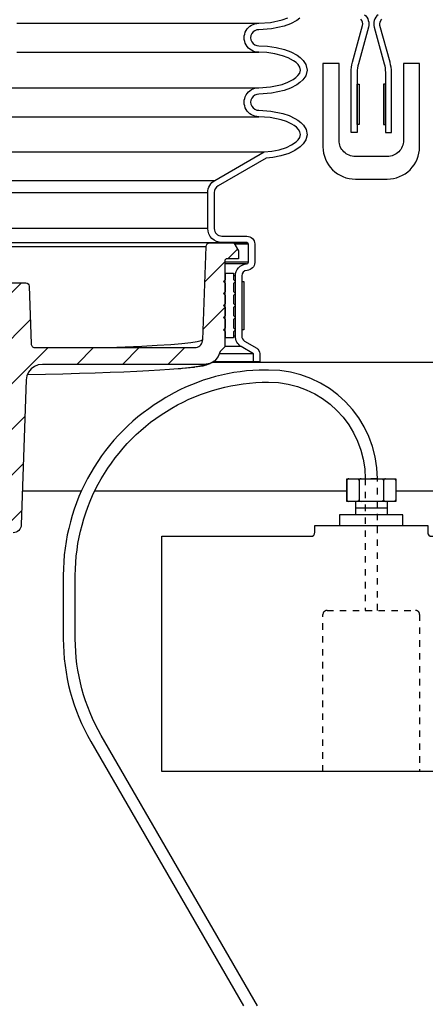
# Model space of a CAD drawing. Extents: x -169 to 6736, y -208 to 3022.
# Tile 511 of 656: x 6076 to 6082, y 395 to 410. Entities that reach past the tile are written whole.
import ezdxf

# ---------------------------------------------------------------- set-up
doc = ezdxf.new("R2010")
doc.units = 0
doc.header["$MEASUREMENT"] = 0
doc.header["$PDSIZE"] = 1
doc.linetypes.add('HIDDEN5', pattern=[0.05, 0.025, -0.025])
doc.layers.get('DEFPOINTS').update_dxf_attribs({"linetype": 'CONTINUOUS'})
for name, color, linetype in [('DIM', 3, 'CONTINUOUS'), ('FRP-SUMP', 2, 'CONTINUOUS'), ('MULTI-PORT-SHROUD', 1, 'CONTINUOUS'), ('MULTI-PORT-SPILL-BUCKET', 1, 'CONTINUOUS'), ('MULTI-PORT-SPILL-BUCKET-HATCH', 7, 'CONTINUOUS'), ('MULTI-PORT-SPILL-BUCKET-SHROUD', 1, 'CONTINUOUS'), ('PROBE', 2, 'CONTINUOUS')]:
    doc.layers.add(name, color=color, linetype=linetype)
doc.styles.add('SIMPLEX', font='simplex')
doc.dimstyles.new('DIM64', dxfattribs={"dimscale": 64, "dimtxt": 0.09375, "dimasz": 0.09375, "dimexe": 0.0625, "dimexo": 0.0625, "dimgap": 0.046875, "dimtad": 1, "dimdec": 4, "dimzin": 3, "dimdsep": 46, "dimlunit": 4, "dimtxsty": 'SIMPLEX', "dimcen": 0, "dimclrd": 256, "dimclre": 256, "dimclrt": 256, "dimadec": 0, "dimazin": 0, "dimtfac": 1, "dimtdec": 4, "dimtmove": 0, "dimatfit": 3, "dimfxl": 1, "dimfrac": 2, "dimtolj": 1, "dimtzin": 0, "dimarcsym": 0})

# ---------------------------------------------------------------- blocks, each defined once
blk = doc.blocks.new('*D71')
at = {"layer": 'DEFPOINTS', "color": 0, "transparency": 16777216}
for p in [(5827.154, 410.007), (6443.911, 410.007), (5827.154, 136.516)]:
    blk.add_point(p, dxfattribs=at)
at = {"layer": 'DIM', "lineweight": -2, "transparency": 16777216}
for p, q in [((5827.154, 406.007), (5827.154, 132.516)), ((6443.911, 406.007), (6443.911, 132.516)), ((6437.911, 136.516), (5833.154, 136.516))]:
    blk.add_line(p, q, dxfattribs=at)
at = {"layer": 'DIM', "transparency": 16777216}
for points in [[(5833.154, 137.516), (5833.154, 135.516), (5827.154, 136.516)], [(6437.911, 137.516), (6437.911, 135.516), (6443.911, 136.516)]]:
    blk.add_solid(points, dxfattribs=at)
at = {"layer": 'DIM', "transparency": 16777216, "insert": (6135.532, 144.087), "char_height": 6, "attachment_point": 5, "style": 'SIMPLEX'}
blk.add_mtext('\\A1;51\'-4 3/4" (F.V. TANK SLAB)', dxfattribs=at)

msp = doc.modelspace()

# ---------------------------------------------------------------- hatches: boundary and pattern name
at = {"layer": 'MULTI-PORT-SPILL-BUCKET-HATCH', "linetype": 'Continuous'}
h = msp.add_hatch(dxfattribs=at)
h.set_pattern_fill('LINE', color=256, scale=4, angle=45, style=0)
h.set_pattern_definition([(45, (-1900.3607, -756.0172), (-0.35355339, 0.35355339), [])])
edge = h.paths.add_edge_path()
edge.add_line((6079.13072, 404.9382), (6079.06047, 404.868))
edge.add_line((6079.06047, 404.868), (6079.02939, 404.78864))
edge.add_line((6079.02939, 404.78864), (6078.97354, 404.72434))
edge.add_line((6078.97354, 404.72434), (6078.89941, 404.68255))
edge.add_line((6078.89941, 404.68255), (6078.81549, 404.66803))
edge.add_line((6078.81549, 404.66803), (6076.29937, 404.66803))
edge.add_line((6076.29937, 404.66803), (6076.23582, 404.65967))
edge.add_line((6076.23582, 404.65967), (6076.17671, 404.63569))
edge.add_line((6076.17671, 404.63569), (6076.12562, 404.59773))
edge.add_line((6076.12562, 404.59773), (6076.086, 404.54798))
edge.add_line((6076.086, 404.54798), (6076.06006, 404.48979))
edge.add_line((6076.06006, 404.48979), (6076.04953, 404.4266))
edge.add_line((6076.04953, 404.4266), (6075.97094, 402.17614))
edge.add_arc((6075.84601, 402.1805), 0.125, 270, 358, ccw=False)
edge.add_line((6075.84601, 402.0555), (6075.66517, 402.0555))
edge.add_line((6075.66517, 402.0555), (6075.56232, 402.15836))
edge.add_line((6075.56232, 402.15836), (6075.54022, 402.868))
edge.add_line((6075.54022, 402.868), (6075.56047, 402.868))
edge.add_arc((6075.56047, 402.993), 0.125, 270, 360)
edge.add_line((6075.68547, 402.993), (6075.68547, 404.243))
edge.add_arc((6075.56047, 404.243), 0.125, 0, 90)
edge.add_line((6075.56047, 404.368), (6075.54022, 404.368))
edge.add_line((6075.54022, 404.368), (6075.56242, 405.0809))
edge.add_line((6075.56242, 405.0809), (6075.66202, 405.1805))
edge.add_line((6075.66202, 405.1805), (6075.66202, 405.368))
edge.add_line((6075.66202, 405.368), (6075.69811, 405.4305))
edge.add_line((6075.69811, 405.4305), (6075.72922, 405.4305))
edge.add_arc((6075.72923, 405.4805), 0.05, 269.996427, 360.000659)
edge.add_line((6075.77922, 405.4805), (6075.77922, 405.88051))
edge.add_arc((6075.82922, 405.88051), 0.05, 89.996427, 180.000659, ccw=False)
edge.add_line((6075.82922, 405.9305), (6076.04344, 405.9305))
edge.add_arc((6076.04344, 405.88051), 0.05, 1.99832, 90.004096, ccw=False)
edge.add_line((6076.09341, 405.88225), (6076.12471, 404.98607))
edge.add_line((6076.12471, 404.98607), (6076.12516, 404.98047))
edge.add_line((6076.12516, 404.98047), (6076.12614, 404.97495))
edge.add_line((6076.12614, 404.97495), (6076.12919, 404.9653))
edge.add_line((6076.12919, 404.9653), (6076.13381, 404.95631))
edge.add_line((6076.13381, 404.95631), (6076.13988, 404.94822))
edge.add_line((6076.13988, 404.94822), (6076.1472, 404.94127))
edge.add_line((6076.1472, 404.94127), (6076.1556, 404.93565))
edge.add_line((6076.1556, 404.93565), (6076.16482, 404.9315))
edge.add_line((6076.16482, 404.9315), (6076.1746, 404.92898))
edge.add_line((6076.1746, 404.92898), (6076.18467, 404.92812))
edge.add_line((6076.18467, 404.92812), (6078.66418, 404.92812))
edge.add_line((6078.66418, 404.92812), (6078.67578, 404.92866))
edge.add_line((6078.67578, 404.92866), (6078.68728, 404.93027))
edge.add_line((6078.68728, 404.93027), (6078.70757, 404.93592))
edge.add_line((6078.70757, 404.93592), (6078.72665, 404.94486))
edge.add_line((6078.72665, 404.94486), (6078.74394, 404.95691))
edge.add_line((6078.74394, 404.95691), (6078.75898, 404.97167))
edge.add_line((6078.75898, 404.97167), (6078.77131, 404.98877))
edge.add_line((6078.77131, 404.98877), (6078.78062, 405.00769))
edge.add_line((6078.78062, 405.00769), (6078.78659, 405.02791))
edge.add_line((6078.78659, 405.02791), (6078.78911, 405.04884))
edge.add_line((6078.78911, 405.04884), (6078.83962, 406.49518))
edge.add_arc((6078.90208, 406.493), 0.0625, 90, 178, ccw=False)
edge.add_line((6078.90208, 406.5555), (6079.26955, 406.5555))
edge.add_line((6079.26955, 406.5555), (6079.34172, 406.4305))
edge.add_line((6079.34172, 406.4305), (6079.34172, 406.3055))
edge.add_line((6079.34172, 406.3055), (6079.16197, 406.3055))
edge.add_arc((6079.16197, 406.27425), 0.03125, 90, 180)
edge.add_line((6079.13072, 406.27425), (6079.13072, 404.9382))

# ---------------------------------------------------------------- linework, layer by layer
at = {"layer": 'FRP-SUMP', "color": 7, "linetype": 'Continuous'}
for p, q in [((6078.94714, 404.70423), (6083.74918, 404.70423)), ((6075.98938, 402.70423), (6076.90543, 402.70423)), ((6077.11249, 402.70423), (6081.02401, 402.70423)), ((6081.78444, 402.70423), (6086.81907, 402.70423))]:
    msp.add_line(p, q, dxfattribs=at)
at = {"layer": 'FRP-SUMP'}
msp.add_lwpolyline([(6081.90422, 409.33373), (6081.90422, 408.14296, -0.41588828), (6081.6528, 407.89296, 0.00101043), (6081.40422, 407.89388, 0.00101043), (6081.15565, 407.89296, -0.41588828), (6080.90422, 408.14296), (6080.90422, 409.33373), (6080.6545, 409.33373), (6080.6545, 408.04318, 0.41546764), (6081.15664, 407.54319, -0.00103576), (6081.40422, 407.54374, -0.00103576), (6081.65181, 407.54319, 0.41546764), (6082.15395, 408.04318), (6082.15395, 409.33373)], format="xyb", close=True, dxfattribs=at)
at = {"layer": 'FRP-SUMP', "linetype": 'Continuous'}
msp.add_lwpolyline([(6082.27922, 402.16936), (6082.27922, 402.0621, 0.41421356), (6082.34172, 401.9996), (6084.65403, 401.9996), (6084.65403, 398.3496), (6078.15442, 398.3496), (6078.15442, 401.9996), (6080.46672, 401.9996, 0.41421356), (6080.52922, 402.0621), (6080.52922, 402.16936)], format="xyb", close=True, dxfattribs=at)
at = {"layer": 'MULTI-PORT-SHROUD', "color": 1, "linetype": 'Continuous'}
for points in [[(6081.29961, 410.09354, -0.29327778), (6081.35987, 409.90017), (6081.20338, 409.33129)], [(6081.50884, 410.09354, 0.29327778), (6081.44857, 409.90017), (6081.60506, 409.33129)], [(6081.20338, 409.33129, 0.06721269), (6081.18547, 409.19867), (6081.18547, 408.26619), (6081.09172, 408.26619), (6081.09172, 409.19867, -0.06721269), (6081.11299, 409.35616), (6081.26948, 409.92504, 0.29327737), (6081.23935, 410.02172)], [(6081.60507, 409.33129, -0.06721269), (6081.62297, 409.19867), (6081.62297, 408.26619), (6081.71672, 408.26619), (6081.71672, 409.19867, 0.06721269), (6081.69546, 409.35616), (6081.53897, 409.92504, -0.29327737), (6081.5691, 410.02172)]]:
    msp.add_lwpolyline(points, format="xyb", dxfattribs=at)
at = {"layer": 'MULTI-PORT-SHROUD', "color": 7, "linetype": 'Continuous'}
for points in [[(6081.18547, 408.39119), (6081.18547, 409.01619), (6081.21547, 409.01619), (6081.21547, 408.39119)], [(6081.62297, 408.39119), (6081.62297, 409.01619), (6081.59297, 409.01619), (6081.59297, 408.39119)]]:
    msp.add_lwpolyline(points, close=True, dxfattribs=at)
at = {"layer": 'MULTI-PORT-SPILL-BUCKET', "color": 7, "linetype": 'Continuous'}
for p, q in [((6079.47926, 406.5555), (6075.52922, 406.5555)), ((6075.52922, 406.49519), (6078.83962, 406.49519))]:
    msp.add_line(p, q, dxfattribs=at)
at = {"layer": 'MULTI-PORT-SPILL-BUCKET', "color": 2, "linetype": 'Continuous'}
for p, q in [((6079.13922, 405.36175), (6079.13072, 405.36175)), ((6079.13922, 405.17425), (6079.13072, 405.17425)), ((6079.06047, 404.868), (6079.06052, 404.868))]:
    msp.add_line(p, q, dxfattribs=at)
at = {"layer": 'MULTI-PORT-SPILL-BUCKET', "linetype": 'Continuous'}
for points in [[(6075.82922, 405.9305), (6076.04344, 405.9305, -0.40405554), (6076.09341, 405.88225), (6076.12471, 404.98607), (6076.12516, 404.98047), (6076.12614, 404.97495), (6076.12919, 404.9653), (6076.13381, 404.95631), (6076.13988, 404.94822), (6076.1472, 404.94127), (6076.1556, 404.93565), (6076.16482, 404.9315), (6076.1746, 404.92898), (6076.18467, 404.92812), (6078.66418, 404.92812), (6078.67578, 404.92866), (6078.68728, 404.93027), (6078.70757, 404.93592), (6078.72665, 404.94486), (6078.74394, 404.95691), (6078.75898, 404.97167), (6078.77131, 404.98877), (6078.78062, 405.00769), (6078.78659, 405.02791), (6078.78911, 405.04884), (6078.83962, 406.49518, -0.40402623), (6078.90208, 406.5555), (6079.26955, 406.5555), (6079.34172, 406.4305), (6079.34172, 406.3055), (6079.16197, 406.3055, 0.41421356), (6079.13072, 406.27425), (6079.13072, 404.9382)], [(6079.13072, 404.9382), (6079.06047, 404.868), (6079.02939, 404.78864), (6078.97354, 404.72434), (6078.89941, 404.68255), (6078.81549, 404.66803), (6076.29937, 404.66803), (6076.23582, 404.65967), (6076.17671, 404.63569), (6076.12562, 404.59773), (6076.086, 404.54798), (6076.06006, 404.48979), (6076.04953, 404.4266), (6075.97094, 402.17614, -0.40402623), (6075.84601, 402.0555)]]:
    msp.add_lwpolyline(points, format="xyb", dxfattribs=at)
at = {"layer": 'MULTI-PORT-SPILL-BUCKET', "color": 2, "linetype": 'Continuous'}
msp.add_lwpolyline([(6079.13922, 405.36175), (6079.10797, 405.393), (6079.13922, 405.42425), (6079.13922, 405.54925), (6079.10797, 405.5805), (6079.13922, 405.61175), (6079.13922, 405.73675), (6079.10797, 405.768), (6079.13922, 405.79925), (6079.13922, 405.92425), (6079.10797, 405.9555), (6079.13922, 405.98675), (6079.13922, 406.0805), (6079.26422, 406.0805), (6079.26422, 405.98675), (6079.29547, 405.9555), (6079.26422, 405.92425), (6079.26422, 405.79925), (6079.29547, 405.768), (6079.26422, 405.73675), (6079.26422, 405.61175), (6079.29547, 405.5805), (6079.26422, 405.54925), (6079.26422, 405.42425), (6079.29547, 405.393), (6079.26422, 405.36175), (6079.26422, 405.23675), (6079.29547, 405.2055), (6079.26422, 405.17425), (6079.26422, 405.0805), (6079.13922, 405.0805), (6079.13922, 405.17425), (6079.10797, 405.2055), (6079.13922, 405.23675)], close=True, dxfattribs=at)
at = {"layer": 'MULTI-PORT-SPILL-BUCKET', "color": 7, "linetype": 'Continuous'}
for points in [[(6078.78889, 405.04702), (6078.76414, 405.03149), (6078.7013, 405.01612), (6078.60108, 405.00098), (6078.46435, 404.98623), (6078.29116, 404.97194), (6078.08256, 404.95814), (6077.84095, 404.94498), (6077.45227, 404.92816)], [(6078.97354, 404.72434), (6078.96297, 404.71606), (6078.94623, 404.70355), (6078.93079, 404.69359), (6078.91412, 404.68423), (6078.89898, 404.67685), (6078.88123, 404.66929), (6078.86492, 404.66326), (6078.84325, 404.65631), (6078.8223, 404.65057), (6078.78702, 404.64242), (6078.75037, 404.63533), (6078.70904, 404.62839), (6078.66204, 404.62189), (6078.65436, 404.62096), (6078.64743, 404.61999), (6078.63127, 404.61851), (6078.61602, 404.61816)], [(6078.81364, 404.66796), (6078.81477, 404.66623), (6078.78792, 404.65033), (6078.72141, 404.63412), (6078.61602, 404.61816), (6078.51962, 404.60725), (6078.40452, 404.59656), (6078.27113, 404.58613), (6078.11994, 404.57601), (6077.95151, 404.56623), (6077.76644, 404.55682), (6077.56541, 404.54781), (6077.34917, 404.53925), (6077.1185, 404.53116), (6076.87425, 404.52357), (6076.6173, 404.5165), (6076.3486, 404.51), (6076.06913, 404.50407)], [(6078.64743, 404.61999), (6078.6218, 404.61684), (6078.59506, 404.61374), (6078.53775, 404.60758), (6078.4744, 404.60158), (6078.44793, 404.59933), (6078.40452, 404.59656)]]:
    msp.add_lwpolyline(points, dxfattribs=at)
at = {"layer": 'MULTI-PORT-SPILL-BUCKET-SHROUD', "color": 7, "linetype": 'Continuous'}
for p, q in [((6075.90422, 409.96081), (6079.65669, 409.96081)), ((6075.90422, 409.51081), (6079.65669, 409.51081)), ((6075.52922, 408.96081), (6079.65668, 408.96081)), ((6075.52922, 408.51081), (6079.65668, 408.51081)), ((6075.52922, 407.96347), (6079.74283, 407.96347)), ((6075.52922, 407.52324), (6078.97651, 407.52324)), ((6075.52922, 407.33357), (6078.86672, 407.33357)), ((6078.86672, 406.77643), (6075.52922, 406.77643)), ((6079.4961, 406.53268), (6079.28273, 406.53268)), ((6079.4961, 406.25143), (6079.13072, 406.25143)), ((6079.46981, 406.22638), (6079.13072, 406.22638)), ((6079.13922, 406.0805), (6079.13072, 406.0805)), ((6079.13922, 405.98675), (6079.13074, 405.98675)), ((6079.29422, 406.03926), (6079.26422, 406.03926)), ((6079.13922, 405.79925), (6079.13072, 405.79925)), ((6079.13922, 405.61175), (6079.13072, 405.61175)), ((6079.13922, 405.42425), (6079.13072, 405.42425)), ((6079.13922, 405.23675), (6079.13072, 405.23675)), ((6079.3942, 405.2055), (6079.39922, 405.2055)), ((6079.13922, 405.0805), (6079.13072, 405.0805)), ((6079.29422, 405.10787), (6079.26422, 405.10787)), ((6079.38566, 404.94331), (6079.13072, 404.94331)), ((6079.57422, 404.83082), (6079.04591, 404.83082)), ((6079.57422, 404.7055), (6078.94884, 404.7055))]:
    msp.add_line(p, q, dxfattribs=at)
at = {"layer": 'MULTI-PORT-SPILL-BUCKET-SHROUD', "linetype": 'Continuous'}
for points in [[(6079.57422, 404.83082), (6079.38566, 404.94331, -0.26412454), (6079.29422, 405.10787), (6079.29422, 406.03926, -0.39570541), (6079.46981, 406.22638, 0.36364842), (6079.4961, 406.25143), (6079.4961, 406.53268, 0.35077115), (6079.4711, 406.55768), (6079.08547, 406.55768, -0.41421356), (6078.86672, 406.77643), (6078.86672, 407.33357, -0.26853007), (6078.97651, 407.52324), (6079.74283, 407.96347), (6079.85968, 407.97556), (6079.97427, 407.99867), (6080.08595, 408.03499), (6080.16612, 408.07239), (6080.2389, 408.12232), (6080.2706, 408.15354), (6080.29524, 408.19037), (6080.30583, 408.23329), (6080.29734, 408.27676), (6080.27358, 408.31453), (6080.24235, 408.34631), (6080.20723, 408.37354), (6080.16945, 408.39709), (6080.08971, 408.43523), (6080.00603, 408.46388), (6079.83314, 408.49975), (6079.65668, 408.51081, -1.00000067), (6079.65668, 408.96081), (6079.84225, 408.97298), (6080.02294, 409.01281), (6080.11089, 409.04527), (6080.19388, 409.08922), (6080.23222, 409.11671), (6080.26652, 409.14906), (6080.29406, 409.188), (6080.30664, 409.23301), (6080.29649, 409.27852), (6080.27005, 409.31853), (6080.23627, 409.35162), (6080.19819, 409.37961), (6080.11541, 409.4244), (6080.02738, 409.45741), (6079.90604, 409.48808), (6079.78214, 409.50537), (6079.65669, 409.51081, -1.00000067), (6079.65669, 409.96081), (6079.84226, 409.97298), (6080.02294, 410.01281), (6080.1109, 410.04527)], [(6080.29596, 410.03936), (6080.24666, 410.00401), (6080.15179, 409.95377), (6080.05115, 409.91663), (6079.85637, 409.8737), (6079.65949, 409.86077, 1.01877171), (6079.65854, 409.61082), (6079.79124, 409.60507), (6079.92526, 409.58637), (6080.05727, 409.553), (6080.15696, 409.51563), (6080.25186, 409.46427), (6080.30119, 409.42801), (6080.34762, 409.38253), (6080.39008, 409.31827), (6080.40971, 409.23028), (6080.38571, 409.14439), (6080.3424, 409.08316), (6080.29595, 409.03936), (6080.24665, 409.00401), (6080.15178, 408.95377), (6080.05114, 408.91663), (6079.85637, 408.8737), (6079.65948, 408.86077, 1.0221364), (6079.65936, 408.61083), (6079.84649, 408.59911), (6080.03249, 408.56052), (6080.12762, 408.52795), (6080.21762, 408.4849), (6080.26447, 408.4557), (6080.30895, 408.4212), (6080.35247, 408.37692), (6080.39191, 408.31423), (6080.40821, 408.23078), (6080.38812, 408.14936), (6080.34804, 408.08945), (6080.30277, 408.04487), (6080.21589, 407.98526), (6080.12269, 407.94178), (6079.9997, 407.90179), (6079.87474, 407.87658), (6079.77423, 407.86618), (6079.02632, 407.43653, 0.26853007), (6078.96672, 407.33357), (6078.96672, 406.77643, 0.41421356), (6079.08547, 406.65768), (6079.47464, 406.65768, -0.38409502), (6079.5961, 406.53622), (6079.5961, 406.24785, -0.38057787), (6079.47616, 406.12659, 0.39570541), (6079.39422, 406.03926), (6079.39422, 405.10732, 0.26412454), (6079.43737, 405.0289), (6079.62546, 404.9167, -0.26412454), (6079.67422, 404.83437), (6079.67422, 404.7055), (6079.57422, 404.7055), (6079.57422, 404.83082)]]:
    msp.add_lwpolyline(points, format="xyb", dxfattribs=at)
at = {"layer": 'MULTI-PORT-SPILL-BUCKET-SHROUD', "color": 7, "linetype": 'Continuous'}
msp.add_lwpolyline([(6079.39922, 405.9555), (6079.42422, 405.9555), (6079.42422, 405.2055), (6079.39922, 405.2055), (6079.39922, 405.9555), (6079.39797, 405.9555), (6079.3942, 405.9555)], dxfattribs=at)
at = {"layer": 'PROBE'}
for p, q in [((6081.49797, 402.89241), (6081.49797, 402.89241)), ((6081.49797, 402.89241), (6081.49797, 402.89241)), ((6081.16485, 402.33101), (6081.16485, 402.54222)), ((6081.65369, 402.33101), (6081.65369, 402.54222))]:
    msp.add_line(p, q, dxfattribs=at)
at = {"layer": 'PROBE', "color": 7}
msp.add_line((6081.65369, 402.43661), (6081.16485, 402.43661), dxfattribs=at)
at = {"layer": 'PROBE'}
msp.add_lwpolyline([(6079.63608, 394.71232), (6077.2124, 398.91026, -0.1316525), (6076.81047, 400.41026), (6076.81047, 401.39241, -0.26794919), (6078.31047, 403.99049, -0.1316525), (6079.81047, 404.39241), (6079.81047, 404.39241, -0.41421356), (6081.31047, 402.89241), (6081.31047, 402.89241), (6081.49797, 402.89241, 0.41421356), (6079.81047, 404.57991), (6079.76023, 404.57991, 0.1316525), (6078.26023, 404.17799), (6078.21672, 404.15287, 0.26794919), (6076.62297, 401.39241), (6076.62297, 400.41026, 0.1316525), (6077.05002, 398.81651), (6079.41957, 394.71232)], format="xyb", dxfattribs=at)
at = {"layer": 'PROBE', "color": 7}
for points in [[(6081.05526, 402.89241, 0.41421356), (6081.02401, 402.86116), (6081.02401, 402.57347, 0.41421356), (6081.05526, 402.54222)], [(6081.18287, 402.89241, -0.41421356), (6081.21412, 402.86116), (6081.21412, 402.57347, -0.41421356), (6081.18287, 402.54222)], [(6081.24537, 402.89241, 0.41421356), (6081.21412, 402.86116), (6081.21412, 402.57347, 0.41421356), (6081.24537, 402.54222)], [(6081.56308, 402.89241, -0.41421356), (6081.59433, 402.86116), (6081.59433, 402.57347, -0.41421356), (6081.56308, 402.54222)], [(6081.62558, 402.89241, 0.41421356), (6081.59433, 402.86116), (6081.59433, 402.57347, 0.41421356), (6081.62558, 402.54222)], [(6081.75319, 402.89241, -0.41421356), (6081.78444, 402.86116), (6081.78444, 402.57347, -0.41421356), (6081.75319, 402.54222)]]:
    msp.add_lwpolyline(points, format="xyb", dxfattribs=at)
at = {"layer": 'PROBE'}
msp.add_lwpolyline([(6081.02401, 402.89241), (6081.78444, 402.89241), (6081.78444, 402.54222), (6081.02401, 402.54222)], close=True, dxfattribs=at)
at = {"layer": 'PROBE', "color": 7, "linetype": 'HIDDEN5'}
msp.add_lwpolyline([(6081.31047, 402.89241), (6081.31047, 400.8496), (6081.49797, 400.8496), (6081.49797, 402.89241)], close=True, dxfattribs=at)
at = {"layer": 'PROBE'}
msp.add_lwpolyline([(6081.89602, 402.1735), (6081.89602, 402.33101), (6080.91243, 402.33101), (6080.91243, 402.16936)], dxfattribs=at)
at = {"layer": 'PROBE', "color": 7, "linetype": 'HIDDEN5'}
msp.add_lwpolyline([(6080.65422, 398.3496), (6080.65422, 400.7871, -0.41421356), (6080.71672, 400.8496), (6082.09172, 400.8496, -0.41421356), (6082.15422, 400.7871), (6082.15422, 398.3496), (6080.65422, 398.3496)], format="xyb", dxfattribs=at)
at = {"layer": 'PROBE', "linetype": 'Continuous'}
msp.add_arc((6081.05526, 402.57347), 0.03125, 180, 270, dxfattribs=at)

# ---------------------------------------------------------------- dimensions: what is measured, and where the dimension line sits
at = {"layer": 'DIM'}
dim = msp.add_linear_dim(base=(5827.15422, 136.51592), p1=(6443.9106, 410.00736), p2=(5827.15422, 410.00736), angle=180, text='<> (F.V. TANK SLAB)', dimstyle='DIM64', dxfattribs=at)
dim.commit()
dim.dimension.update_dxf_attribs({"geometry": '*D71', "text_midpoint": (6135.53241, 144.08735)})

doc.saveas('drawing.dxf')
